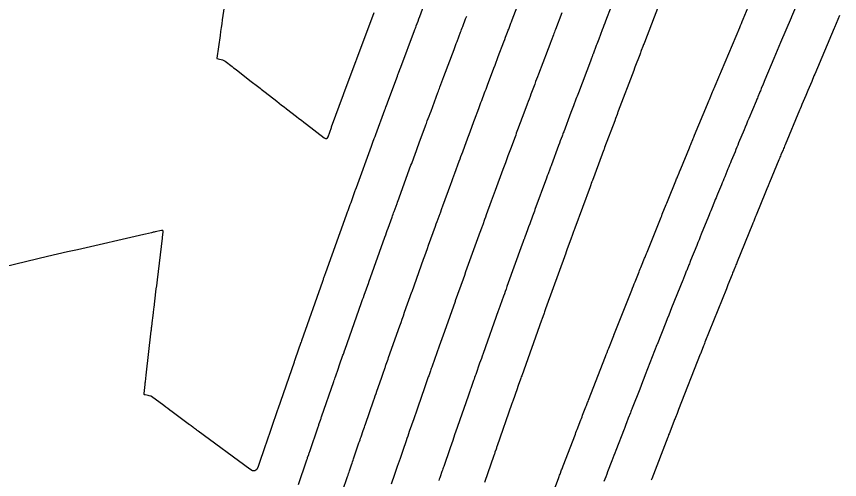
# Model space of a CAD drawing. Extents: x 1098669 to 1198896, y 698679 to 704410.
# Drawn here: x 1106719.9 to 1106775.7, y 699015.1 to 699046.5 of the extents above; entities that cross this region are included whole.
import ezdxf

# ---------------------------------------------------------------- set-up
doc = ezdxf.new("R2010")
doc.units = 0
doc.layers.add('R_Contours', color=7, linetype='Continuous')

msp = doc.modelspace()

# ---------------------------------------------------------------- linework, layer by layer
at = {"layer": 'R_Contours'}
for points in [[(1106760.96, 699049.18), (1106759.804, 699046.173), (1106759.749, 699046.028), (1106759.694, 699045.884), (1106759.638, 699045.74), (1106759.583, 699045.595), (1106759.336, 699044.946), (1106759.295, 699044.837), (1106759.253, 699044.729), (1106759.212, 699044.621), (1106759.171, 699044.512), (1106758.953, 699043.941), (1106758.938, 699043.902), (1106758.923, 699043.862), (1106758.908, 699043.823), (1106758.893, 699043.784), (1106758.819, 699043.588), (1106758.774, 699043.47), (1106757.959, 699041.318), (1106757.917, 699041.207), (1106757.875, 699041.096), (1106757.833, 699040.985), (1106757.791, 699040.874), (1106757.625, 699040.43), (1106757.541, 699040.208), (1106757.458, 699039.986), (1106756.967, 699038.677), (1106756.938, 699038.599), (1106756.909, 699038.521), (1106756.88, 699038.443), (1106756.851, 699038.365), (1106756.735, 699038.053), (1106756.677, 699037.897), (1106756.618, 699037.741), (1106756.132, 699036.432), (1106756.104, 699036.357), (1106756.076, 699036.281), (1106756.048, 699036.205), (1106756.02, 699036.129), (1106755.908, 699035.826), (1106755.852, 699035.675), (1106755.796, 699035.523), (1106755.018, 699033.41), (1106754.975, 699033.292), (1106754.931, 699033.173), (1106754.888, 699033.055), (1106754.844, 699032.937), (1106754.657, 699032.423), (1106754.585, 699032.226), (1106754.513, 699032.028), (1106754.325, 699031.514), (1106754.311, 699031.475), (1106754.297, 699031.437), (1106754.283, 699031.398), (1106754.269, 699031.36), (1106754.2, 699031.168), (1106754.158, 699031.053), (1106753.115, 699028.166), (1106753.057, 699028.007), (1106753, 699027.848), (1106752.942, 699027.688), (1106752.885, 699027.529), (1106752.54, 699026.566), (1106752.529, 699026.534), (1106751.494, 699023.624), (1106751.437, 699023.462), (1106751.38, 699023.3), (1106751.322, 699023.138), (1106751.265, 699022.976), (1106750.995, 699022.211), (1106750.959, 699022.107), (1106750.922, 699022.003), (1106750.886, 699021.9), (1106750.85, 699021.796), (1106750.661, 699021.261), (1106750.646, 699021.218), (1106750.631, 699021.175), (1106750.616, 699021.131), (1106750.601, 699021.088), (1106750.48, 699020.742), (1106749.761, 699018.679), (1106749.717, 699018.553), (1106749.673, 699018.428), (1106749.63, 699018.302), (1106749.586, 699018.177), (1106749.413, 699017.674), (1106749.369, 699017.548), (1106749.326, 699017.423), (1106749.282, 699017.297), (1106749.239, 699017.172), (1106748.828, 699015.975), (1106748.798, 699015.888), (1106748.768, 699015.801), (1106748.738, 699015.713), (1106748.708, 699015.626), (1106748.589, 699015.277), (1106748.559, 699015.189), (1106748.529, 699015.102), (1106748.499, 699015.014)], [(1106763.876, 699048.473), (1106762.438, 699044.733), (1106762.412, 699044.663), (1106762.385, 699044.593), (1106762.358, 699044.524), (1106762.332, 699044.454), (1106762.225, 699044.175), (1106762.199, 699044.105), (1106762.172, 699044.035), (1106762.146, 699043.965), (1106762.119, 699043.896), (1106761.795, 699043.048), (1106761.774, 699042.991), (1106761.709, 699042.821), (1106760.662, 699040.058), (1106760.642, 699040.005), (1106760.622, 699039.952), (1106760.603, 699039.9), (1106760.583, 699039.847), (1106760.483, 699039.582), (1106760.424, 699039.424), (1106759.738, 699037.595), (1106759.724, 699037.558), (1106759.71, 699037.521), (1106759.697, 699037.484), (1106759.683, 699037.447), (1106759.601, 699037.226), (1106759.573, 699037.152), (1106758.909, 699035.367), (1106758.896, 699035.332), (1106758.883, 699035.296), (1106758.87, 699035.261), (1106758.856, 699035.225), (1106758.778, 699035.011), (1106758.752, 699034.94), (1106757.714, 699032.124), (1106757.694, 699032.069), (1106757.674, 699032.014), (1106757.654, 699031.959), (1106757.634, 699031.904), (1106757.533, 699031.629), (1106757.473, 699031.464), (1106757.179, 699030.659), (1106757.16, 699030.606), (1106757.108, 699030.464), (1106757.102, 699030.446), (1106755.735, 699026.665), (1106755.709, 699026.593), (1106755.683, 699026.52), (1106755.657, 699026.448), (1106755.631, 699026.375), (1106755.472, 699025.932), (1106755.462, 699025.903), (1106754.114, 699022.112), (1106754.089, 699022.039), (1106754.063, 699021.967), (1106754.037, 699021.894), (1106754.012, 699021.822), (1106753.909, 699021.531), (1106753.858, 699021.386), (1106753.807, 699021.241), (1106753.514, 699020.408), (1106753.494, 699020.35), (1106753.433, 699020.176), (1106752.456, 699017.374), (1106752.437, 699017.318), (1106752.418, 699017.263), (1106752.398, 699017.208), (1106752.379, 699017.153), (1106752.303, 699016.932), (1106752.284, 699016.876), (1106752.265, 699016.821), (1106752.246, 699016.766), (1106752.227, 699016.711), (1106751.6, 699014.889)], [(1106741.976, 699014.301), (1106742.306, 699015.281), (1106742.34, 699015.382), (1106742.374, 699015.483), (1106742.408, 699015.583), (1106742.442, 699015.684), (1106742.579, 699016.088), (1106742.614, 699016.189), (1106742.648, 699016.29), (1106742.682, 699016.39), (1106742.717, 699016.491), (1106743.083, 699017.565), (1106743.119, 699017.671), (1106743.156, 699017.777), (1106743.192, 699017.884), (1106743.229, 699017.99), (1106743.375, 699018.414), (1106743.411, 699018.52), (1106743.448, 699018.626), (1106743.484, 699018.732), (1106743.521, 699018.838), (1106744.072, 699020.432), (1106744.128, 699020.595), (1106744.185, 699020.757), (1106744.241, 699020.919), (1106744.298, 699021.081), (1106744.605, 699021.963), (1106744.7, 699022.237), (1106744.852, 699022.672), (1106744.872, 699022.728), (1106744.892, 699022.785), (1106744.911, 699022.841), (1106744.931, 699022.898), (1106745.011, 699023.124), (1106745.051, 699023.238), (1106745.091, 699023.351), (1106745.851, 699025.508), (1106745.932, 699025.737), (1106746.013, 699025.967), (1106746.094, 699026.196), (1106746.175, 699026.425), (1106746.671, 699027.821), (1106746.679, 699027.841), (1106747.46, 699030.021), (1106747.546, 699030.262), (1106747.633, 699030.502), (1106747.719, 699030.743), (1106747.806, 699030.983), (1106748.269, 699032.265), (1106748.327, 699032.425), (1106748.385, 699032.585), (1106748.516, 699032.947), (1106748.537, 699033.005), (1106748.558, 699033.063), (1106748.579, 699033.121), (1106748.601, 699033.18), (1106748.707, 699033.47), (1106748.771, 699033.645), (1106749.307, 699035.115), (1106749.376, 699035.304), (1106749.445, 699035.492), (1106749.514, 699035.681), (1106749.584, 699035.869), (1106749.885, 699036.688), (1106749.943, 699036.845), (1106750, 699037.001), (1106750.058, 699037.157), (1106750.116, 699037.313), (1106750.37, 699038.003), (1106750.416, 699038.127), (1106750.461, 699038.25), (1106750.507, 699038.374), (1106750.553, 699038.497), (1106750.737, 699038.991), (1106750.782, 699039.114), (1106750.828, 699039.238), (1106750.874, 699039.361), (1106750.92, 699039.485), (1106751.208, 699040.259), (1106751.256, 699040.39), (1106751.305, 699040.52), (1106751.354, 699040.651), (1106751.403, 699040.781), (1106751.599, 699041.304), (1106751.648, 699041.434), (1106751.697, 699041.565), (1106751.746, 699041.695), (1106751.795, 699041.826), (1106752.234, 699042.996), (1106752.307, 699043.189), (1106752.379, 699043.383), (1106752.452, 699043.576), (1106752.526, 699043.769), (1106752.904, 699044.768), (1106752.965, 699044.928), (1106753.025, 699045.088), (1106753.154, 699045.43), (1106753.18, 699045.498), (1106753.207, 699045.567), (1106753.233, 699045.636), (1106753.259, 699045.704), (1106753.364, 699045.979), (1106753.39, 699046.048), (1106753.416, 699046.116), (1106753.442, 699046.185), (1106753.468, 699046.254), (1106754.107, 699047.932)], [(1106773.11, 699048.114), (1106772.411, 699046.463), (1106772.384, 699046.398), (1106771.672, 699044.715), (1106771.56, 699044.448), (1106771.447, 699044.181), (1106771.335, 699043.914), (1106771.222, 699043.647), (1106770.611, 699042.192), (1106770.487, 699041.897), (1106770.36, 699041.596), (1106770.331, 699041.525), (1106770.301, 699041.454), (1106770.272, 699041.384), (1106770.242, 699041.313), (1106770.124, 699041.03), (1106770.094, 699040.959), (1106770.065, 699040.889), (1106770.035, 699040.818), (1106770.006, 699040.747), (1106769.519, 699039.578), (1106769.437, 699039.382), (1106769.355, 699039.186), (1106769.274, 699038.99), (1106769.193, 699038.794), (1106768.828, 699037.913), (1106768.766, 699037.765), (1106768.705, 699037.616), (1106768.643, 699037.467), (1106768.582, 699037.319), (1106768.324, 699036.695), (1106768.269, 699036.561), (1106768.213, 699036.426), (1106768.158, 699036.292), (1106768.103, 699036.158), (1106767.882, 699035.621), (1106767.827, 699035.486), (1106767.772, 699035.352), (1106767.717, 699035.218), (1106767.662, 699035.083), (1106767.403, 699034.45), (1106767.35, 699034.323), (1106767.298, 699034.195), (1106767.246, 699034.068), (1106767.194, 699033.94), (1106766.986, 699033.43), (1106766.934, 699033.302), (1106766.882, 699033.175), (1106766.83, 699033.047), (1106766.779, 699032.919), (1106766.296, 699031.731), (1106766.218, 699031.537), (1106766.139, 699031.343), (1106766.061, 699031.15), (1106765.983, 699030.956), (1106765.573, 699029.94), (1106765.543, 699029.867), (1106765.514, 699029.794), (1106765.485, 699029.721), (1106765.455, 699029.648), (1106765.328, 699029.333), (1106765.304, 699029.272), (1106765.279, 699029.211), (1106765.254, 699029.149), (1106765.23, 699029.088), (1106765.132, 699028.842), (1106765.107, 699028.781), (1106765.082, 699028.72), (1106765.058, 699028.658), (1106765.033, 699028.597), (1106764.285, 699026.721), (1106764.187, 699026.474), (1106764.089, 699026.227), (1106763.991, 699025.98), (1106763.893, 699025.733), (1106763.306, 699024.254), (1106763.289, 699024.212), (1106762.495, 699022.187), (1106762.4, 699021.945), (1106762.305, 699021.703), (1106762.211, 699021.462), (1106762.116, 699021.22), (1106761.614, 699019.932), (1106761.582, 699019.851), (1106761.55, 699019.77), (1106761.519, 699019.688), (1106761.487, 699019.607), (1106761.346, 699019.244), (1106761.322, 699019.181), (1106761.297, 699019.119), (1106761.273, 699019.056), (1106761.249, 699018.993), (1106761.152, 699018.742), (1106761.127, 699018.679), (1106761.103, 699018.617), (1106761.079, 699018.554), (1106761.055, 699018.491), (1106760.504, 699017.062), (1106760.435, 699016.883), (1106760.367, 699016.705), (1106760.298, 699016.526), (1106760.229, 699016.347), (1106759.944, 699015.602), (1106759.881, 699015.439), (1106759.818, 699015.275), (1106759.756, 699015.111), (1106759.693, 699014.947)], [(1106747.468, 699047.214), (1106747.186, 699046.467), (1106747.125, 699046.308), (1106747.065, 699046.148), (1106746.944, 699045.829), (1106746.914, 699045.749), (1106746.884, 699045.67), (1106746.854, 699045.59), (1106746.824, 699045.51), (1106745.89, 699043.022), (1106745.833, 699042.871), (1106745.739, 699042.62), (1106745.72, 699042.57), (1106745.702, 699042.52), (1106745.683, 699042.469), (1106745.664, 699042.419), (1106745.014, 699040.669), (1106744.963, 699040.534), (1106744.88, 699040.31), (1106744.863, 699040.265), (1106744.847, 699040.22), (1106744.83, 699040.175), (1106744.813, 699040.13), (1106744.196, 699038.456), (1106744.149, 699038.327), (1106744.101, 699038.198), (1106744.006, 699037.94), (1106743.983, 699037.876), (1106743.959, 699037.811), (1106743.935, 699037.747), (1106743.912, 699037.682), (1106742.884, 699034.867), (1106742.826, 699034.707), (1106742.807, 699034.654), (1106742.52, 699033.861), (1106742.469, 699033.721), (1106742.418, 699033.58), (1106742.316, 699033.298), (1106742.291, 699033.228), (1106742.265, 699033.157), (1106742.24, 699033.087), (1106742.215, 699033.017), (1106740.811, 699029.099), (1106740.684, 699028.742), (1106740.665, 699028.688), (1106740.646, 699028.634), (1106740.627, 699028.58), (1106740.608, 699028.526), (1106739.186, 699024.491), (1106739.152, 699024.395), (1106739.145, 699024.376), (1106738.763, 699023.281), (1106738.713, 699023.135), (1106738.696, 699023.086), (1106738.679, 699023.038), (1106737.576, 699019.849), (1106737.563, 699019.811), (1106737.54, 699019.745), (1106737.537, 699019.735), (1106736.769, 699017.486), (1106736.752, 699017.434), (1106736.256, 699015.961), (1106736.157, 699015.765), (1106736.027, 699015.669), (1106735.865, 699015.673), (1106735.671, 699015.778), (1106732.181, 699018.371), (1106732.15, 699018.393), (1106732.12, 699018.416), (1106732.09, 699018.438), (1106732.06, 699018.46), (1106731.936, 699018.552), (1106731.907, 699018.573), (1106731.879, 699018.594), (1106731.851, 699018.615), (1106731.822, 699018.636), (1106731.709, 699018.72), (1106731.652, 699018.762), (1106731.595, 699018.805), (1106730.404, 699019.685), (1106730.263, 699019.79), (1106730.121, 699019.895), (1106729.98, 699020), (1106729.839, 699020.105), (1106729.025, 699020.711), (1106729.008, 699020.722), (1106728.99, 699020.732), (1106728.971, 699020.739), (1106728.951, 699020.744), (1106728.848, 699020.765), (1106728.787, 699020.777), (1106728.583, 699020.819), (1106728.548, 699020.832), (1106728.524, 699020.852), (1106728.512, 699020.881), (1106728.511, 699020.918), (1106728.58, 699021.535), (1106728.593, 699021.648), (1106728.6, 699021.705), (1106728.653, 699022.168), (1106729, 699025.173), (1106729.008, 699025.245), (1106729.016, 699025.316), (1106729.024, 699025.387), (1106729.033, 699025.458), (1106729.083, 699025.886), (1106729.1, 699026.028), (1106729.144, 699026.404), (1106729.155, 699026.49), (1106729.165, 699026.577), (1106729.175, 699026.663), (1106729.186, 699026.749), (1106729.315, 699027.813), (1106729.34, 699028.019), (1106729.365, 699028.225), (1106729.39, 699028.431), (1106729.415, 699028.637), (1106729.756, 699031.446), (1106729.762, 699031.495), (1106729.81, 699031.878), (1106729.809, 699031.933), (1106729.79, 699031.969), (1106729.753, 699031.984), (1106729.698, 699031.98), (1106729.267, 699031.884), (1106729.202, 699031.869), (1106729.137, 699031.854), (1106729.071, 699031.839), (1106729.006, 699031.824), (1106728.608, 699031.731), (1106728.504, 699031.707), (1106723.992, 699030.674), (1106723.318, 699030.519), (1106722.645, 699030.362), (1106721.972, 699030.204), (1106721.299, 699030.044), (1106717.365, 699029.102)], [(1106733.999, 699047.597), (1106733.809, 699046.259), (1106733.772, 699045.997), (1106733.735, 699045.735), (1106733.698, 699045.472), (1106733.662, 699045.21), (1106733.446, 699043.655), (1106733.446, 699043.646), (1106733.449, 699043.639), (1106733.454, 699043.634), (1106733.463, 699043.631), (1106733.531, 699043.615), (1106733.828, 699043.547), (1106733.878, 699043.532), (1106733.926, 699043.513), (1106733.971, 699043.488), (1106734.014, 699043.459), (1106734.49, 699043.087), (1106734.583, 699043.015), (1106734.676, 699042.942), (1106734.769, 699042.87), (1106734.863, 699042.797), (1106735.686, 699042.156), (1106735.772, 699042.089), (1106735.857, 699042.023), (1106735.943, 699041.956), (1106736.029, 699041.89), (1106736.372, 699041.625), (1106736.458, 699041.558), (1106736.543, 699041.492), (1106736.629, 699041.426), (1106736.715, 699041.359), (1106737.516, 699040.737), (1106737.678, 699040.612), (1106737.84, 699040.486), (1106738.002, 699040.361), (1106738.165, 699040.235), (1106738.846, 699039.711), (1106739.013, 699039.582), (1106739.181, 699039.453), (1106739.349, 699039.324), (1106739.516, 699039.195), (1106740.729, 699038.263), (1106740.812, 699038.216), (1106740.882, 699038.213), (1106740.94, 699038.253), (1106740.984, 699038.337), (1106741.215, 699038.968), (1106741.225, 699038.995), (1106742.035, 699041.194), (1106742.06, 699041.261), (1106742.892, 699043.499), (1106742.907, 699043.54), (1106742.937, 699043.62), (1106744.119, 699046.767)], [(1106756.835, 699046.737), (1106756.402, 699045.6), (1106756.369, 699045.511), (1106756.335, 699045.423), (1106756.301, 699045.334), (1106756.267, 699045.246), (1106756.11, 699044.834), (1106756.087, 699044.774), (1106756.065, 699044.715), (1106756.042, 699044.655), (1106756.019, 699044.596), (1106755.907, 699044.298), (1106755.862, 699044.179), (1106755.839, 699044.119), (1106755.255, 699042.577), (1106755.191, 699042.408), (1106755.127, 699042.239), (1106755.063, 699042.07), (1106755, 699041.901), (1106754.746, 699041.224), (1106754.682, 699041.055), (1106754.619, 699040.886), (1106754.556, 699040.717), (1106754.492, 699040.548), (1106754.196, 699039.759), (1106754.151, 699039.64), (1106754.107, 699039.521), (1106754.063, 699039.401), (1106754.018, 699039.282), (1106753.841, 699038.806), (1106753.797, 699038.686), (1106753.752, 699038.567), (1106753.708, 699038.448), (1106753.664, 699038.329), (1106753.354, 699037.497), (1106753.311, 699037.382), (1106753.268, 699037.266), (1106753.226, 699037.15), (1106753.183, 699037.034), (1106753.012, 699036.57), (1106752.969, 699036.454), (1106752.926, 699036.338), (1106752.883, 699036.222), (1106752.841, 699036.106), (1106752.322, 699034.696), (1106752.255, 699034.515), (1106752.188, 699034.333), (1106752.122, 699034.151), (1106752.055, 699033.969), (1106751.714, 699033.034), (1106751.657, 699032.877), (1106751.599, 699032.72), (1106751.471, 699032.368), (1106751.449, 699032.309), (1106751.428, 699032.25), (1106751.406, 699032.191), (1106751.385, 699032.132), (1106751.278, 699031.836), (1106751.235, 699031.718), (1106751.214, 699031.659), (1106750.494, 699029.667), (1106750.405, 699029.421), (1106750.316, 699029.175), (1106750.228, 699028.929), (1106750.139, 699028.683), (1106749.608, 699027.2), (1106749.595, 699027.164), (1106748.875, 699025.136), (1106748.785, 699024.885), (1106748.696, 699024.633), (1106748.607, 699024.382), (1106748.519, 699024.13), (1106748.043, 699022.781), (1106748.015, 699022.701), (1106747.987, 699022.62), (1106747.958, 699022.54), (1106747.93, 699022.46), (1106747.809, 699022.114), (1106747.785, 699022.047), (1106747.761, 699021.98), (1106747.738, 699021.912), (1106747.714, 699021.845), (1106747.573, 699021.441), (1106747.527, 699021.307), (1106747.065, 699019.984), (1106746.997, 699019.788), (1106746.929, 699019.592), (1106746.861, 699019.396), (1106746.793, 699019.2), (1106746.493, 699018.333), (1106746.44, 699018.179), (1106746.387, 699018.025), (1106746.334, 699017.87), (1106746.28, 699017.716), (1106746.056, 699017.062), (1106746.009, 699016.926), (1106745.962, 699016.789), (1106745.915, 699016.652), (1106745.868, 699016.516), (1106745.682, 699015.969), (1106745.635, 699015.832), (1106745.588, 699015.696), (1106745.542, 699015.559), (1106745.496, 699015.422), (1106745.276, 699014.774)], [(1106756.065, 699013.731), (1106756.605, 699015.156), (1106756.632, 699015.228), (1106756.66, 699015.3), (1106756.687, 699015.372), (1106756.714, 699015.444), (1106756.824, 699015.732), (1106756.852, 699015.804), (1106756.879, 699015.877), (1106756.907, 699015.949), (1106756.934, 699016.021), (1106757.757, 699018.165), (1106757.797, 699018.271), (1106757.838, 699018.378), (1106757.879, 699018.484), (1106757.92, 699018.591), (1106758.084, 699019.017), (1106758.126, 699019.123), (1106758.167, 699019.23), (1106758.208, 699019.336), (1106758.249, 699019.443), (1106758.473, 699020.022), (1106758.501, 699020.095), (1106758.529, 699020.168), (1106758.586, 699020.314), (1106758.614, 699020.387), (1106758.643, 699020.459), (1106759.798, 699023.419), (1106759.854, 699023.562), (1106759.91, 699023.705), (1106759.966, 699023.848), (1106760.022, 699023.991), (1106760.357, 699024.845), (1106760.373, 699024.886), (1106761.579, 699027.927), (1106761.637, 699028.071), (1106761.694, 699028.215), (1106761.751, 699028.359), (1106761.809, 699028.503), (1106762.073, 699029.165), (1106762.113, 699029.266), (1106762.153, 699029.367), (1106762.194, 699029.468), (1106762.234, 699029.569), (1106762.449, 699030.107), (1106762.477, 699030.175), (1106762.504, 699030.243), (1106762.572, 699030.412), (1106762.613, 699030.513), (1106763.521, 699032.763), (1106763.564, 699032.87), (1106763.608, 699032.978), (1106763.651, 699033.086), (1106763.695, 699033.193), (1106763.869, 699033.623), (1106763.913, 699033.73), (1106763.956, 699033.838), (1106764, 699033.945), (1106764.044, 699034.053), (1106764.568, 699035.339), (1106764.596, 699035.407), (1106764.624, 699035.476), (1106764.652, 699035.544), (1106764.68, 699035.612), (1106764.792, 699035.886), (1106764.82, 699035.954), (1106764.848, 699036.023), (1106764.876, 699036.091), (1106764.904, 699036.159), (1106765.49, 699037.586), (1106765.519, 699037.657), (1106765.548, 699037.728), (1106765.577, 699037.799), (1106765.607, 699037.87), (1106765.724, 699038.153), (1106765.753, 699038.224), (1106765.782, 699038.295), (1106765.811, 699038.365), (1106765.841, 699038.436), (1106766.719, 699040.554), (1106766.761, 699040.656), (1106766.804, 699040.759), (1106766.846, 699040.861), (1106766.889, 699040.964), (1106767.06, 699041.373), (1106767.102, 699041.476), (1106767.145, 699041.578), (1106767.188, 699041.681), (1106767.231, 699041.783), (1106767.481, 699042.382), (1106767.511, 699042.453), (1106767.54, 699042.524), (1106767.66, 699042.809), (1106768.897, 699045.753), (1106768.954, 699045.889), (1106769.011, 699046.025), (1106769.069, 699046.161), (1106769.126, 699046.297), (1106769.471, 699047.114)], [(1106738.983, 699014.737), (1106739.529, 699016.357), (1106739.547, 699016.41), (1106739.564, 699016.463), (1106739.582, 699016.515), (1106739.6, 699016.568), (1106739.671, 699016.778), (1106739.689, 699016.831), (1106739.707, 699016.883), (1106739.725, 699016.936), (1106739.743, 699016.989), (1106740.31, 699018.65), (1106740.33, 699018.708), (1106740.35, 699018.766), (1106740.369, 699018.824), (1106740.389, 699018.881), (1106740.469, 699019.112), (1106740.489, 699019.17), (1106740.509, 699019.228), (1106740.529, 699019.286), (1106740.549, 699019.343), (1106741.376, 699021.735), (1106741.408, 699021.828), (1106741.44, 699021.922), (1106741.473, 699022.015), (1106741.505, 699022.108), (1106741.668, 699022.574), (1106741.765, 699022.854), (1106741.999, 699023.524), (1106742.022, 699023.59), (1106742.045, 699023.656), (1106742.103, 699023.822), (1106742.138, 699023.921), (1106743.229, 699027.017), (1106743.279, 699027.158), (1106743.329, 699027.3), (1106743.379, 699027.442), (1106743.43, 699027.583), (1106743.741, 699028.459), (1106743.745, 699028.472), (1106744.837, 699031.519), (1106744.893, 699031.674), (1106744.949, 699031.83), (1106745.005, 699031.985), (1106745.061, 699032.141), (1106745.325, 699032.872), (1106745.362, 699032.972), (1106745.398, 699033.073), (1106745.434, 699033.173), (1106745.471, 699033.274), (1106745.661, 699033.8), (1106745.675, 699033.838), (1106745.689, 699033.876), (1106745.703, 699033.914), (1106745.717, 699033.952), (1106745.8, 699034.18), (1106745.827, 699034.256), (1106746.609, 699036.398), (1106746.656, 699036.525), (1106746.702, 699036.652), (1106746.748, 699036.778), (1106746.795, 699036.905), (1106746.981, 699037.411), (1106747.028, 699037.537), (1106747.075, 699037.664), (1106747.121, 699037.79), (1106747.168, 699037.917), (1106747.592, 699039.067), (1106747.623, 699039.151), (1106747.654, 699039.235), (1106747.685, 699039.319), (1106747.716, 699039.404), (1106747.842, 699039.74), (1106747.904, 699039.908), (1106747.967, 699040.077), (1106748.436, 699041.339), (1106748.47, 699041.43), (1106748.503, 699041.52), (1106748.537, 699041.61), (1106748.571, 699041.701), (1106748.707, 699042.062), (1106748.774, 699042.243), (1106748.842, 699042.424), (1106749.529, 699044.253), (1106749.58, 699044.389), (1106749.632, 699044.526), (1106749.683, 699044.663), (1106749.735, 699044.799), (1106749.969, 699045.418), (1106750.007, 699045.518), (1106750.045, 699045.618), (1106750.083, 699045.718), (1106750.121, 699045.818), (1106750.311, 699046.322), (1106750.33, 699046.371), (1106750.348, 699046.419), (1106750.367, 699046.468), (1106750.386, 699046.517)], [(1106775.668, 699046.561), (1106775.325, 699045.751), (1106775.3, 699045.693), (1106773.987, 699042.585), (1106773.935, 699042.461), (1106773.883, 699042.338), (1106773.831, 699042.215), (1106773.779, 699042.091), (1106773.515, 699041.462), (1106773.374, 699041.127), (1106773.119, 699040.52), (1106773.092, 699040.456), (1106773.065, 699040.392), (1106772.998, 699040.231), (1106772.958, 699040.135), (1106771.977, 699037.783), (1106771.942, 699037.698), (1106771.907, 699037.614), (1106771.872, 699037.529), (1106771.837, 699037.445), (1106771.697, 699037.107), (1106771.662, 699037.022), (1106771.627, 699036.938), (1106771.592, 699036.853), (1106771.557, 699036.769), (1106770.924, 699035.236), (1106770.901, 699035.181), (1106770.878, 699035.125), (1106770.856, 699035.07), (1106770.833, 699035.014), (1106770.742, 699034.792), (1106770.696, 699034.681), (1106770.651, 699034.57), (1106770.014, 699033.016), (1106769.993, 699032.965), (1106769.972, 699032.915), (1106769.952, 699032.864), (1106769.931, 699032.814), (1106769.849, 699032.612), (1106769.829, 699032.562), (1106769.808, 699032.512), (1106769.788, 699032.461), (1106769.767, 699032.411), (1106768.728, 699029.85), (1106768.7, 699029.78), (1106768.671, 699029.709), (1106768.642, 699029.638), (1106768.614, 699029.567), (1106768.5, 699029.284), (1106768.471, 699029.214), (1106768.442, 699029.143), (1106768.414, 699029.072), (1106768.385, 699029.001), (1106768.099, 699028.29), (1106768.073, 699028.225), (1106768.02, 699028.094), (1106767.994, 699028.028), (1106766.545, 699024.394), (1106766.514, 699024.317), (1106766.484, 699024.239), (1106766.453, 699024.162), (1106766.422, 699024.084), (1106766.238, 699023.619), (1106766.223, 699023.582), (1106764.754, 699019.839), (1106764.728, 699019.771), (1106764.701, 699019.702), (1106764.674, 699019.633), (1106764.647, 699019.565), (1106764.54, 699019.29), (1106764.513, 699019.221), (1106764.486, 699019.153), (1106764.459, 699019.084), (1106764.433, 699019.015), (1106764.107, 699018.176), (1106764.08, 699018.107), (1106764.04, 699018.003), (1106764.027, 699017.969), (1106762.929, 699015.121), (1106762.895, 699015.032)]]:
    msp.add_lwpolyline(points, dxfattribs=at)

doc.saveas('drawing.dxf')
